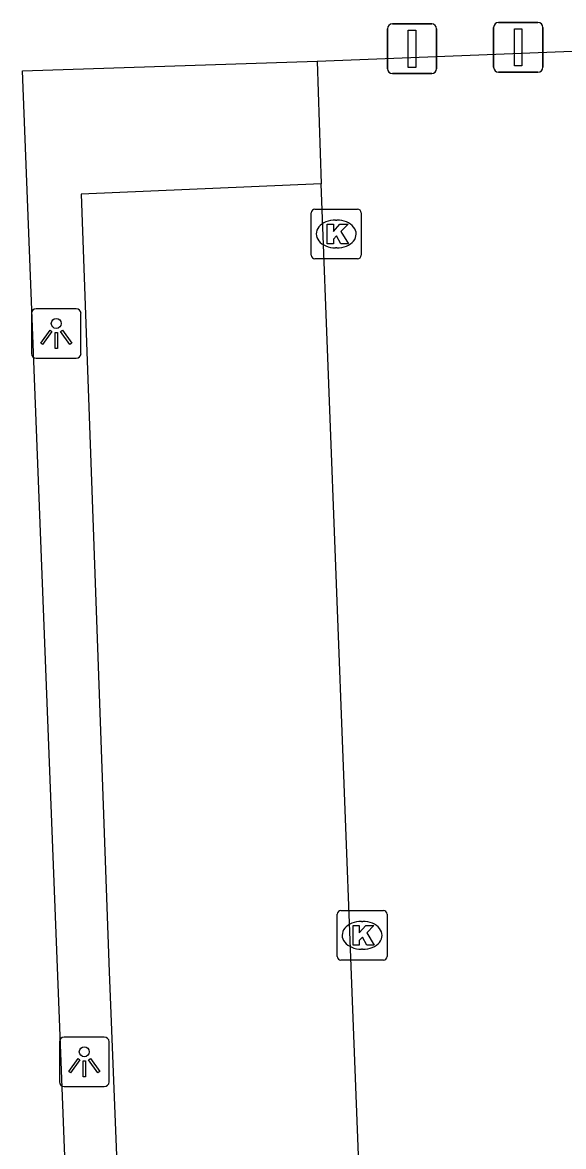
# Model space of a CAD drawing. Extents: x 160664 to 161506, y 382245 to 383288.
# Drawn here: x 161174.11 to 161184.98, y 382905.43 to 382928.02 of the extents above; entities that cross this region are included whole.
import ezdxf

# ---------------------------------------------------------------- set-up
doc = ezdxf.new("R2010")
doc.units = 0
for name, color, linetype in [('IMGEO_Afsluitpaal', 7, 'Continuous'), ('IMGEO_Kolk', 7, 'Continuous'), ('IMGEO_Lichtpunt', 7, 'Continuous'), ('IMGEO_Parkeervlak_halfverhard', 7, 'Continuous'), ('IMGEO_Rijbaan_lokaal_open', 7, 'Continuous'), ('IMGEO_Voetpad_open', 7, 'Continuous')]:
    doc.layers.add(name, color=color, linetype=linetype)

msp = doc.modelspace()

# ---------------------------------------------------------------- linework, layer by layer
at = {"layer": 'IMGEO_Afsluitpaal'}
for p, q in [((161183.676, 382928.024), (161184.466, 382928.024)), ((161184.466, 382928.024), (161183.676, 382928.024)), ((161181.442, 382927.095), (161181.442, 382927.895)), ((161181.442, 382927.895), (161181.442, 382927.095)), ((161181.542, 382927.995), (161182.332, 382927.995)), ((161182.332, 382927.995), (161181.542, 382927.995)), ((161182.432, 382927.895), (161182.432, 382927.095)), ((161182.432, 382927.095), (161182.432, 382927.895)), ((161183.576, 382927.124), (161183.576, 382927.924)), ((161183.576, 382927.924), (161183.576, 382927.124)), ((161184.566, 382927.924), (161184.566, 382927.124)), ((161184.566, 382927.124), (161184.566, 382927.924)), ((161182.332, 382926.995), (161181.542, 382926.995)), ((161181.542, 382926.995), (161182.332, 382926.995)), ((161184.466, 382927.024), (161183.676, 382927.024)), ((161183.676, 382927.024), (161184.466, 382927.024))]:
    msp.add_line(p, q, dxfattribs=at)
for points in [[(161181.862, 382927.87), (161182.012, 382927.87), (161182.012, 382927.12), (161181.862, 382927.12), (161181.862, 382927.87)], [(161183.996, 382927.899), (161184.146, 382927.899), (161184.146, 382927.149), (161183.996, 382927.149), (161183.996, 382927.899)]]:
    msp.add_lwpolyline(points, dxfattribs=at)
for centre, start, end in [((161183.676, 382927.924), 90, 180), ((161183.676, 382927.924), 90, 180), ((161184.466, 382927.924), 0, 90), ((161184.466, 382927.924), 360, 90), ((161181.542, 382927.895), 90, 180), ((161181.542, 382927.895), 90, 180), ((161182.332, 382927.895), 0, 90), ((161182.332, 382927.895), 360, 90), ((161181.542, 382927.095), 180, 270), ((161181.542, 382927.095), 180, 270), ((161182.332, 382927.095), 270, 0), ((161182.332, 382927.095), 270, 0), ((161183.676, 382927.124), 180, 270), ((161183.676, 382927.124), 180, 270), ((161184.466, 382927.124), 270, 0), ((161184.466, 382927.124), 270, 0)]:
    msp.add_arc(centre, 0.1, start, end, dxfattribs=at)
at = {"layer": 'IMGEO_Kolk'}
for p, q in [((161179.913, 382923.347), (161179.913, 382924.199)), ((161179.988, 382924.273), (161180.84, 382924.273)), ((161180.914, 382924.199), (161180.914, 382923.347)), ((161180.401, 382924.053), (161180.426, 382924.053)), ((161180.424, 382923.493), (161180.399, 382923.493)), ((161180.84, 382923.273), (161179.988, 382923.273)), ((161180.509, 382910.178), (161181.361, 382910.178)), ((161180.434, 382909.252), (161180.434, 382910.104)), ((161180.922, 382909.958), (161180.947, 382909.958)), ((161181.435, 382910.104), (161181.435, 382909.252)), ((161180.945, 382909.398), (161180.92, 382909.398)), ((161181.361, 382909.178), (161180.509, 382909.178))]:
    msp.add_line(p, q, dxfattribs=at)
for points in [[(161179.913, 382923.347), (161179.913, 382924.199)], [(161179.988, 382924.273), (161180.84, 382924.273)], [(161180.914, 382924.199), (161180.914, 382923.347)], [(161180.234, 382923.973), (161180.357, 382923.973), (161180.357, 382923.822), (161180.487, 382923.973), (161180.651, 382923.973), (161180.505, 382923.822), (161180.658, 382923.573), (161180.506, 382923.573), (161180.421, 382923.737), (161180.357, 382923.67), (161180.357, 382923.573), (161180.234, 382923.573), (161180.234, 382923.973)], [(161180.84, 382923.273), (161179.988, 382923.273)], [(161180.509, 382910.178), (161181.361, 382910.178)], [(161180.434, 382909.252), (161180.434, 382910.104)], [(161181.435, 382910.104), (161181.435, 382909.252)], [(161180.755, 382909.878), (161180.878, 382909.878), (161180.878, 382909.727), (161181.008, 382909.878), (161181.172, 382909.878), (161181.026, 382909.727), (161181.179, 382909.478), (161181.027, 382909.478), (161180.942, 382909.642), (161180.878, 382909.575), (161180.878, 382909.478), (161180.755, 382909.478), (161180.755, 382909.878)], [(161181.361, 382909.178), (161180.509, 382909.178)]]:
    msp.add_lwpolyline(points, dxfattribs=at)
for centre, start, end in [((161179.99, 382924.197), 91.552, 178.448), ((161179.99, 382924.197), 91.552, 178.448), ((161180.838, 382924.197), 1.552, 88.448), ((161180.838, 382924.197), 1.552, 88.448), ((161179.99, 382923.349), 181.552, 268.448), ((161179.99, 382923.349), 181.552, 268.448), ((161180.838, 382923.349), 271.552, 358.448), ((161180.838, 382923.349), 271.552, 358.448), ((161180.511, 382910.102), 91.552, 178.448), ((161180.511, 382910.102), 91.552, 178.448), ((161181.359, 382910.102), 1.552, 88.448), ((161181.359, 382910.102), 1.552, 88.448), ((161180.511, 382909.254), 181.552, 268.448), ((161180.511, 382909.254), 181.552, 268.448), ((161181.359, 382909.254), 271.552, 358.448), ((161181.359, 382909.254), 271.552, 358.448)]:
    msp.add_arc(centre, 0.0765, start, end, dxfattribs=at)
for centre, major_axis, ratio, start_param, end_param in [((161180.4, 382923.773), (-0.387, 0.002), 0.722429, 4.712389, 7.853982), ((161180.425, 382923.773), (-0.39, 0.002), 0.717154, 1.570796, 4.712389), ((161180.921, 382909.678), (-0.387, 0.002), 0.722429, 4.712389, 7.853982), ((161180.946, 382909.678), (-0.39, 0.002), 0.717154, 1.570796, 4.712389)]:
    msp.add_ellipse(centre, major_axis=major_axis, ratio=ratio, start_param=start_param, end_param=end_param, dxfattribs=at)
at = {"layer": 'IMGEO_Lichtpunt'}
for p, q in [((161174.291, 382922.176), (161174.291, 382921.369)), ((161174.291, 382922.176), (161174.291, 382921.369)), ((161175.193, 382922.271), (161174.385, 382922.271)), ((161175.193, 382922.271), (161174.385, 382922.271)), ((161175.287, 382921.369), (161175.287, 382922.176)), ((161175.287, 382921.369), (161175.287, 382922.176)), ((161174.385, 382921.275), (161175.193, 382921.275)), ((161174.385, 382921.275), (161175.193, 382921.275)), ((161174.854, 382907.539), (161174.854, 382906.732)), ((161174.854, 382907.539), (161174.854, 382906.732)), ((161175.756, 382907.634), (161174.948, 382907.634)), ((161175.756, 382907.634), (161174.948, 382907.634)), ((161175.85, 382906.732), (161175.85, 382907.539)), ((161175.85, 382906.732), (161175.85, 382907.539)), ((161174.948, 382906.638), (161175.756, 382906.638)), ((161174.948, 382906.638), (161175.756, 382906.638))]:
    msp.add_line(p, q, dxfattribs=at)
for points in [[(161174.665, 382921.84), (161174.704, 382921.812), (161174.516, 382921.55), (161174.478, 382921.577), (161174.665, 382921.84)], [(161174.767, 382921.792), (161174.814, 382921.792), (161174.814, 382921.47), (161174.767, 382921.47), (161174.767, 382921.792)], [(161174.877, 382921.812), (161174.915, 382921.839), (161175.102, 382921.577), (161175.063, 382921.549), (161174.877, 382921.812)], [(161175.228, 382907.203), (161175.267, 382907.175), (161175.079, 382906.913), (161175.041, 382906.94), (161175.228, 382907.203)], [(161175.33, 382907.155), (161175.377, 382907.155), (161175.377, 382906.833), (161175.33, 382906.833), (161175.33, 382907.155)], [(161175.44, 382907.175), (161175.478, 382907.202), (161175.665, 382906.94), (161175.626, 382906.912), (161175.44, 382907.175)]]:
    msp.add_lwpolyline(points, dxfattribs=at)
for centre in [(161174.79, 382921.974), (161175.353, 382907.337)]:
    msp.add_circle(centre, 0.0994, dxfattribs=at)
for centre, start, end in [((161174.385, 382922.176), 90, 180), ((161174.385, 382922.176), 90, 180), ((161175.193, 382922.176), 0, 90), ((161175.193, 382922.176), 0, 90), ((161174.385, 382921.369), 180, 270), ((161174.385, 382921.369), 180, 270), ((161175.193, 382921.369), 270, 0), ((161175.193, 382921.369), 270, 360), ((161174.948, 382907.539), 90, 180), ((161174.948, 382907.539), 90, 180), ((161175.756, 382907.539), 0, 90), ((161175.756, 382907.539), 0, 90), ((161174.948, 382906.732), 180, 270), ((161174.948, 382906.732), 180, 270), ((161175.756, 382906.732), 270, 0), ((161175.756, 382906.732), 270, 360)]:
    msp.add_arc(centre, 0.0946, start, end, dxfattribs=at)
at = {"layer": 'IMGEO_Parkeervlak_halfverhard'}
msp.add_lwpolyline([(161180.112, 382924.778), (161175.291, 382924.573), (161175.851, 382908.946), (161176.546, 382891.646), (161181.383, 382891.829)], dxfattribs=at)
at = {"layer": 'IMGEO_Rijbaan_lokaal_open'}
for points in [[(161180.029, 382927.248), (161186.012, 382927.483)], [(161180.029, 382927.248), (161180.112, 382924.778)], [(161181.383, 382891.829), (161180.728, 382908.702), (161180.112, 382924.778)]]:
    msp.add_lwpolyline(points, dxfattribs=at)
at = {"layer": 'IMGEO_Voetpad_open'}
msp.add_lwpolyline([(161180.664, 382890.325), (161175.546, 382890.186), (161174.848, 382908.173), (161174.112, 382927.054), (161180.029, 382927.248)], dxfattribs=at)

doc.saveas('drawing.dxf')
